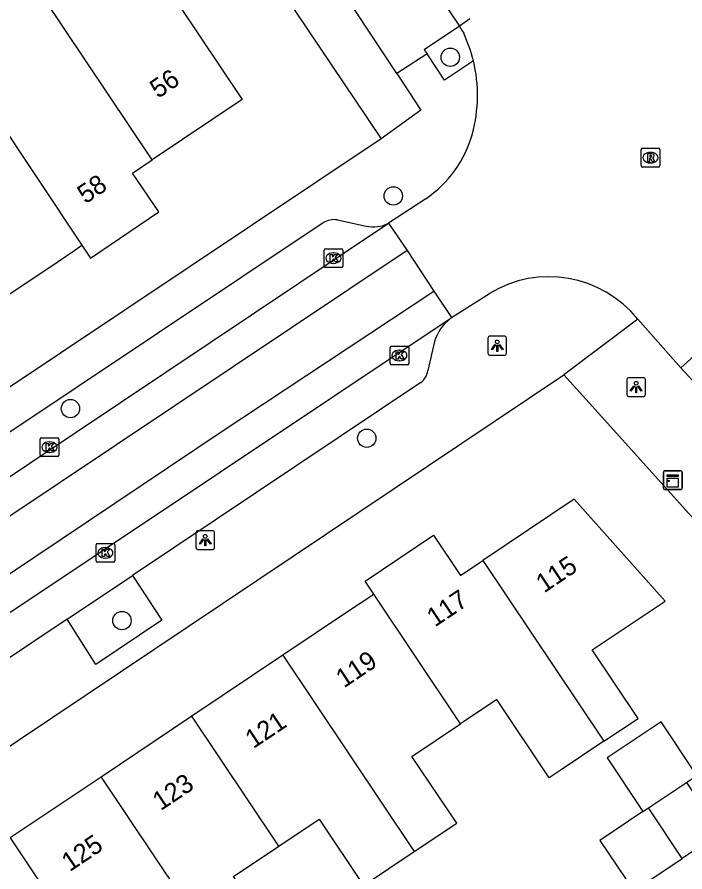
# Model space of a CAD drawing. Extents: x 158352 to 159489, y 383828 to 384597.
# Drawn here: x 158953.15 to 158988.73, y 384280.08 to 384325.59 of the extents above; entities that cross this region are included whole.
import ezdxf

# ---------------------------------------------------------------- set-up
doc = ezdxf.new("R2010")
doc.units = 0
for name, color, linetype in [('IMGEO_Boom', 7, 'Continuous'), ('IMGEO_Kast', 7, 'Continuous'), ('IMGEO_Kolk', 7, 'Continuous'), ('IMGEO_Lichtpunt', 7, 'Continuous'), ('IMGEO_Pand', 7, 'Continuous'), ('IMGEO_Pand_nummerreeks', 7, 'Continuous'), ('IMGEO_Parkeervlak_open', 7, 'Continuous'), ('IMGEO_Rijbaan_lokaal_gesloten', 7, 'Continuous'), ('IMGEO_Rijbaan_lokaal_open', 7, 'Continuous'), ('IMGEO_Rioolput', 7, 'Continuous'), ('IMGEO_Voetpad_open', 7, 'Continuous')]:
    doc.layers.add(name, color=color, linetype=linetype)

msp = doc.modelspace()

# ---------------------------------------------------------------- linework, layer by layer
at = {"layer": 'IMGEO_Boom'}
for centre in [(158976.229, 384323.452), (158973.194, 384316.07), (158955.997, 384304.748), (158971.784, 384303.172), (158958.74, 384293.463)]:
    msp.add_circle(centre, 0.489, dxfattribs=at)
at = {"layer": 'IMGEO_Kast'}
for p, q in [((158987.584, 384300.509), (158987.584, 384301.35)), ((158987.584, 384301.35), (158987.584, 384300.509)), ((158987.659, 384301.434), (158988.5, 384301.434)), ((158988.5, 384301.434), (158987.659, 384301.434)), ((158988.584, 384301.359), (158988.584, 384300.518)), ((158988.584, 384300.518), (158988.584, 384301.359)), ((158988.509, 384300.434), (158987.668, 384300.434)), ((158987.668, 384300.434), (158988.509, 384300.434))]:
    msp.add_line(p, q, dxfattribs=at)
for points in [[(158987.779, 384301.224), (158988.379, 384301.224), (158988.379, 384301.139), (158987.779, 384301.139), (158987.779, 384301.224)], [(158987.779, 384301.049), (158988.379, 384301.049), (158988.379, 384300.56), (158987.779, 384300.56), (158987.779, 384301.049)]]:
    msp.add_lwpolyline(points, dxfattribs=at)
msp.add_circle((158987.863, 384300.898), 0.0377, dxfattribs=at)
for centre, start, end in [((158987.662, 384301.356), 92.4484, 184.2845), ((158987.662, 384301.356), 92.4484, 184.2845), ((158988.506, 384301.356), 2.4484, 94.2845), ((158988.506, 384301.356), 2.4484, 94.2845), ((158987.662, 384300.512), 182.4484, 274.2845), ((158987.662, 384300.512), 182.4484, 274.2845), ((158988.506, 384300.512), 272.4484, 4.2845), ((158988.506, 384300.512), 272.4484, 4.2845)]:
    msp.add_arc(centre, 0.0779, start, end, dxfattribs=at)
at = {"layer": 'IMGEO_Kolk'}
for p, q in [((158969.508, 384312.334), (158969.508, 384313.186)), ((158969.583, 384313.26), (158970.435, 384313.26)), ((158969.996, 384313.04), (158970.021, 384313.04)), ((158970.509, 384313.186), (158970.509, 384312.334)), ((158970.435, 384312.26), (158969.583, 384312.26)), ((158970.019, 384312.48), (158969.994, 384312.48)), ((158973.098, 384308.072), (158973.95, 384308.072)), ((158973.023, 384307.146), (158973.023, 384307.998)), ((158973.511, 384307.852), (158973.536, 384307.852)), ((158974.024, 384307.998), (158974.024, 384307.146)), ((158973.534, 384307.292), (158973.509, 384307.292)), ((158973.95, 384307.072), (158973.098, 384307.072)), ((158954.378, 384302.27), (158954.378, 384303.122)), ((158954.453, 384303.196), (158955.305, 384303.196)), ((158955.379, 384303.122), (158955.379, 384302.27)), ((158954.866, 384302.976), (158954.891, 384302.976)), ((158955.305, 384302.196), (158954.453, 384302.196)), ((158954.889, 384302.416), (158954.864, 384302.416)), ((158957.433, 384297.566), (158958.285, 384297.566)), ((158957.358, 384296.64), (158957.358, 384297.492)), ((158957.846, 384297.346), (158957.871, 384297.346)), ((158958.359, 384297.492), (158958.359, 384296.64)), ((158957.869, 384296.786), (158957.844, 384296.786)), ((158958.285, 384296.566), (158957.433, 384296.566))]:
    msp.add_line(p, q, dxfattribs=at)
for points in [[(158969.508, 384312.334), (158969.508, 384313.186)], [(158969.583, 384313.26), (158970.435, 384313.26)], [(158970.509, 384313.186), (158970.509, 384312.334)], [(158969.829, 384312.96), (158969.952, 384312.96), (158969.952, 384312.809), (158970.082, 384312.96), (158970.246, 384312.96), (158970.1, 384312.809), (158970.253, 384312.56), (158970.101, 384312.56), (158970.016, 384312.724), (158969.952, 384312.657), (158969.952, 384312.56), (158969.829, 384312.56), (158969.829, 384312.96)], [(158970.435, 384312.26), (158969.583, 384312.26)], [(158973.098, 384308.072), (158973.95, 384308.072)], [(158973.023, 384307.146), (158973.023, 384307.998)], [(158973.344, 384307.772), (158973.467, 384307.772), (158973.467, 384307.621), (158973.597, 384307.772), (158973.761, 384307.772), (158973.615, 384307.621), (158973.768, 384307.372), (158973.616, 384307.372), (158973.531, 384307.536), (158973.467, 384307.469), (158973.467, 384307.372), (158973.344, 384307.372), (158973.344, 384307.772)], [(158974.024, 384307.998), (158974.024, 384307.146)], [(158973.95, 384307.072), (158973.098, 384307.072)], [(158954.378, 384302.27), (158954.378, 384303.122)], [(158954.453, 384303.196), (158955.305, 384303.196)], [(158955.379, 384303.122), (158955.379, 384302.27)], [(158954.699, 384302.896), (158954.822, 384302.896), (158954.822, 384302.745), (158954.952, 384302.896), (158955.116, 384302.896), (158954.97, 384302.745), (158955.123, 384302.496), (158954.971, 384302.496), (158954.886, 384302.66), (158954.822, 384302.593), (158954.822, 384302.496), (158954.699, 384302.496), (158954.699, 384302.896)], [(158955.305, 384302.196), (158954.453, 384302.196)], [(158957.433, 384297.566), (158958.285, 384297.566)], [(158957.358, 384296.64), (158957.358, 384297.492)], [(158957.679, 384297.266), (158957.802, 384297.266), (158957.802, 384297.115), (158957.932, 384297.266), (158958.096, 384297.266), (158957.95, 384297.115), (158958.103, 384296.866), (158957.951, 384296.866), (158957.866, 384297.03), (158957.802, 384296.963), (158957.802, 384296.866), (158957.679, 384296.866), (158957.679, 384297.266)], [(158958.359, 384297.492), (158958.359, 384296.64)], [(158958.285, 384296.566), (158957.433, 384296.566)]]:
    msp.add_lwpolyline(points, dxfattribs=at)
for centre, start, end in [((158969.585, 384313.184), 91.552, 178.448), ((158969.585, 384313.184), 91.552, 178.448), ((158970.433, 384313.184), 1.552, 88.448), ((158970.433, 384313.184), 1.552, 88.448), ((158969.585, 384312.336), 181.552, 268.448), ((158969.585, 384312.336), 181.552, 268.448), ((158970.433, 384312.336), 271.552, 358.448), ((158970.433, 384312.336), 271.552, 358.448), ((158973.1, 384307.996), 91.552, 178.448), ((158973.1, 384307.996), 91.552, 178.448), ((158973.948, 384307.996), 1.552, 88.448), ((158973.948, 384307.996), 1.552, 88.448), ((158973.1, 384307.148), 181.552, 268.448), ((158973.1, 384307.148), 181.552, 268.448), ((158973.948, 384307.148), 271.552, 358.448), ((158973.948, 384307.148), 271.552, 358.448), ((158954.455, 384303.12), 91.552, 178.448), ((158954.455, 384303.12), 91.552, 178.448), ((158955.303, 384303.12), 1.552, 88.448), ((158955.303, 384303.12), 1.552, 88.448), ((158954.455, 384302.272), 181.552, 268.448), ((158954.455, 384302.272), 181.552, 268.448), ((158955.303, 384302.272), 271.552, 358.448), ((158955.303, 384302.272), 271.552, 358.448), ((158957.435, 384297.49), 91.552, 178.448), ((158957.435, 384297.49), 91.552, 178.448), ((158958.283, 384297.49), 1.552, 88.448), ((158958.283, 384297.49), 1.552, 88.448), ((158957.435, 384296.642), 181.552, 268.448), ((158957.435, 384296.642), 181.552, 268.448), ((158958.283, 384296.642), 271.552, 358.448), ((158958.283, 384296.642), 271.552, 358.448)]:
    msp.add_arc(centre, 0.0765, start, end, dxfattribs=at)
for centre, major_axis, ratio, start_param, end_param in [((158969.995, 384312.76), (-0.387, 0.002), 0.722429, 4.712389, 7.853982), ((158970.02, 384312.76), (-0.39, 0.002), 0.717154, 1.570796, 4.712389), ((158973.51, 384307.572), (-0.387, 0.002), 0.722429, 4.712389, 7.853982), ((158973.535, 384307.572), (-0.39, 0.002), 0.717154, 1.570796, 4.712389), ((158954.865, 384302.696), (-0.387, 0.002), 0.722429, 4.712389, 7.853982), ((158954.89, 384302.696), (-0.39, 0.002), 0.717154, 1.570796, 4.712389), ((158957.845, 384297.066), (-0.387, 0.002), 0.722429, 4.712389, 7.853982), ((158957.87, 384297.066), (-0.39, 0.002), 0.717154, 1.570796, 4.712389)]:
    msp.add_ellipse(centre, major_axis=major_axis, ratio=ratio, start_param=start_param, end_param=end_param, dxfattribs=at)
at = {"layer": 'IMGEO_Lichtpunt'}
for p, q in [((158978.233, 384308.5), (158978.233, 384307.693)), ((158978.233, 384308.5), (158978.233, 384307.693)), ((158979.135, 384308.595), (158978.327, 384308.595)), ((158979.135, 384308.595), (158978.327, 384308.595)), ((158979.229, 384307.693), (158979.229, 384308.5)), ((158979.229, 384307.693), (158979.229, 384308.5)), ((158978.327, 384307.599), (158979.135, 384307.599)), ((158978.327, 384307.599), (158979.135, 384307.599)), ((158985.633, 384306.298), (158985.633, 384305.491)), ((158985.633, 384306.298), (158985.633, 384305.491)), ((158986.535, 384306.393), (158985.727, 384306.393)), ((158986.535, 384306.393), (158985.727, 384306.393)), ((158986.629, 384305.491), (158986.629, 384306.298)), ((158986.629, 384305.491), (158986.629, 384306.298)), ((158985.727, 384305.397), (158986.535, 384305.397)), ((158985.727, 384305.397), (158986.535, 384305.397)), ((158962.68, 384298.149), (158962.68, 384297.342)), ((158962.68, 384298.149), (158962.68, 384297.342)), ((158963.582, 384298.244), (158962.774, 384298.244)), ((158963.582, 384298.244), (158962.774, 384298.244)), ((158963.676, 384297.342), (158963.676, 384298.149)), ((158963.676, 384297.342), (158963.676, 384298.149)), ((158962.774, 384297.248), (158963.582, 384297.248)), ((158962.774, 384297.248), (158963.582, 384297.248))]:
    msp.add_line(p, q, dxfattribs=at)
for points in [[(158978.607, 384308.164), (158978.646, 384308.136), (158978.458, 384307.874), (158978.42, 384307.901), (158978.607, 384308.164)], [(158978.709, 384308.116), (158978.756, 384308.116), (158978.756, 384307.794), (158978.709, 384307.794), (158978.709, 384308.116)], [(158978.819, 384308.136), (158978.857, 384308.163), (158979.044, 384307.901), (158979.005, 384307.873), (158978.819, 384308.136)], [(158986.007, 384305.962), (158986.046, 384305.934), (158985.858, 384305.672), (158985.82, 384305.699), (158986.007, 384305.962)], [(158986.109, 384305.914), (158986.156, 384305.914), (158986.156, 384305.592), (158986.109, 384305.592), (158986.109, 384305.914)], [(158986.219, 384305.934), (158986.257, 384305.961), (158986.444, 384305.699), (158986.405, 384305.671), (158986.219, 384305.934)], [(158963.054, 384297.813), (158963.093, 384297.785), (158962.905, 384297.523), (158962.867, 384297.55), (158963.054, 384297.813)], [(158963.156, 384297.765), (158963.203, 384297.765), (158963.203, 384297.443), (158963.156, 384297.443), (158963.156, 384297.765)], [(158963.266, 384297.785), (158963.304, 384297.812), (158963.491, 384297.55), (158963.452, 384297.522), (158963.266, 384297.785)]]:
    msp.add_lwpolyline(points, dxfattribs=at)
for centre in [(158978.732, 384308.298), (158986.132, 384306.096), (158963.179, 384297.947)]:
    msp.add_circle(centre, 0.0994, dxfattribs=at)
for centre, start, end in [((158978.327, 384308.5), 90, 180), ((158978.327, 384308.5), 90, 180), ((158979.135, 384308.5), 0, 90), ((158979.135, 384308.5), 0, 90), ((158978.327, 384307.693), 180, 270), ((158978.327, 384307.693), 180, 270), ((158979.135, 384307.693), 270, 0), ((158979.135, 384307.693), 270, 360), ((158985.727, 384306.298), 90, 180), ((158985.727, 384306.298), 90, 180), ((158986.535, 384306.298), 0, 90), ((158986.535, 384306.298), 0, 90), ((158985.727, 384305.491), 180, 270), ((158985.727, 384305.491), 180, 270), ((158986.535, 384305.491), 270, 0), ((158986.535, 384305.491), 270, 360), ((158962.774, 384298.149), 90, 180), ((158962.774, 384298.149), 90, 180), ((158963.582, 384298.149), 0, 90), ((158963.582, 384298.149), 0, 90), ((158962.774, 384297.342), 180, 270), ((158962.774, 384297.342), 180, 270), ((158963.582, 384297.342), 270, 0), ((158963.582, 384297.342), 270, 360)]:
    msp.add_arc(centre, 0.0946, start, end, dxfattribs=at)
at = {"layer": 'IMGEO_Pand'}
for points in [[(158953.32, 384328.504), (158955.7, 384330.105), (158958.149, 384326.447), (158960.559, 384328.058), (158965.152, 384321.212), (158960.347, 384317.985)], [(158960.347, 384317.985), (158953.32, 384328.504)], [(158951.902, 384320.491), (158956.611, 384313.44)], [(158956.611, 384313.44), (158957.066, 384312.76), (158960.705, 384315.214), (158959.308, 384317.287), (158960.347, 384317.985)], [(158951.788, 384310.21), (158955.284, 384312.551), (158956.221, 384313.179), (158956.611, 384313.44)], [(158984.413, 384287.038), (158986.234, 384288.257), (158983.791, 384291.904), (158987.671, 384294.502), (158982.827, 384299.923), (158977.964, 384296.666)], [(158972.157, 384294.859), (158971.69, 384295.556), (158975.346, 384298.005), (158976.775, 384295.87), (158977.964, 384296.666)], [(158977.964, 384296.666), (158984.413, 384287.038)], [(158972.157, 384294.859), (158971.992, 384294.749), (158970.871, 384293.998), (158967.312, 384291.616)], [(158976.779, 384287.96), (158976.665, 384288.13), (158972.157, 384294.859)], [(158967.312, 384291.616), (158962.469, 384288.372)], [(158967.312, 384291.616), (158974.316, 384281.16)], [(158984.413, 384287.038), (158982.079, 384285.476), (158981.507, 384285.093), (158978.718, 384289.259), (158976.779, 384287.96)], [(158962.469, 384288.372), (158957.624, 384285.128)], [(158967.101, 384281.457), (158967.034, 384281.557), (158962.469, 384288.372)], [(158988.812, 384284.849), (158989.369, 384285.222), (158987.459, 384288.074), (158984.581, 384286.148), (158986.492, 384283.295)], [(158974.316, 384281.16), (158976.572, 384282.671), (158974.191, 384286.227), (158976.779, 384287.96)], [(158957.624, 384285.128), (158952.783, 384281.887)], [(158957.624, 384285.128), (158964.64, 384274.654)], [(158986.787, 384283.493), (158988.812, 384284.849)], [(158988.812, 384284.849), (158990.615, 384282.157), (158988.591, 384280.801)], [(158986.492, 384283.295), (158986.787, 384283.493)], [(158988.591, 384280.801), (158986.787, 384283.493)], [(158986.492, 384283.295), (158984.2, 384281.76), (158986.003, 384279.068), (158988.591, 384280.801)], [(158967.101, 384281.457), (158969.245, 384282.893), (158971.616, 384279.352), (158974.316, 384281.16)], [(158952.783, 384281.887), (158957.268, 384275.185), (158957.38, 384275.018)], [(158964.64, 384274.654), (158967.059, 384276.274), (158964.676, 384279.833), (158967.101, 384281.457)]]:
    msp.add_lwpolyline(points, dxfattribs=at)
at = {"layer": 'IMGEO_Parkeervlak_open'}
msp.add_lwpolyline([(158955.815, 384293.54), (158959.301, 384295.869)], dxfattribs=at)
at = {"layer": 'IMGEO_Rijbaan_lokaal_gesloten'}
for points in [[(158974.618, 384328.235), (158976.716, 384325.103)], [(158927.784, 384284.426), (158972.936, 384314.613)], [(158973.93, 384313.16), (158930.614, 384284.24), (158928.388, 384282.75), (158927.414, 384284.178)], [(158939.324, 384284.933), (158938.378, 384286.339), (158964.07, 384303.539), (158975.353, 384311.006)], [(158976.217, 384309.531), (158939.441, 384285.005)], [(158976.3, 384309.599), (158976.217, 384309.531)]]:
    msp.add_lwpolyline(points, dxfattribs=at)
at = {"layer": 'IMGEO_Rijbaan_lokaal_open'}
for points in [[(158977.265, 384325.504), (158977.265, 384325.504), (158976.716, 384325.103)], [(158976.716, 384325.103), (158976.862, 384324.867), (158976.947, 384324.727)], [(158974.923, 384315.918), (158972.936, 384314.613)], [(158972.936, 384314.613), (158973.93, 384313.16)], [(158973.93, 384313.16), (158975.353, 384311.006)], [(158975.353, 384311.006), (158976.3, 384309.599)], [(158976.3, 384309.599), (158978.317, 384310.873)], [(158988.52, 384306.912), (158993.108, 384311.06)], [(158986.221, 384309.504), (158988.52, 384306.912)], [(158990.002, 384305.306), (158988.52, 384306.912)]]:
    msp.add_lwpolyline(points, dxfattribs=at)
for centre, radius, start, end in [((158969.902, 384321.427), 7.779, 13.6109, 25.0977), ((158969.897, 384321.425), 7.785, 344.7313, 13.6162), ((158971.499, 384320.999), 6.127, 303.9733, 344.629), ((158981.489, 384305.683), 6.083, 38.9203, 121.427)]:
    msp.add_arc(centre, radius, start, end, dxfattribs=at)
at = {"layer": 'IMGEO_Rioolput'}
for p, q in [((158986.397, 384317.683), (158986.397, 384318.535)), ((158986.472, 384318.609), (158987.324, 384318.609)), ((158987.398, 384318.535), (158987.398, 384317.683)), ((158986.885, 384318.389), (158986.91, 384318.389)), ((158987.324, 384317.609), (158986.472, 384317.609)), ((158986.908, 384317.829), (158986.883, 384317.829))]:
    msp.add_line(p, q, dxfattribs=at)
for points in [[(158986.397, 384317.683), (158986.397, 384318.535)], [(158986.472, 384318.609), (158987.324, 384318.609)], [(158987.398, 384318.535), (158987.398, 384317.683)], [(158986.986, 384318.307), (158986.734, 384318.309), (158986.734, 384317.909)], [(158986.734, 384317.909), (158986.858, 384317.909), (158986.858, 384318.071), (158986.869, 384318.071)], [(158986.912, 384318.228), (158986.858, 384318.228), (158986.858, 384318.147)], [(158986.858, 384318.147), (158986.91, 384318.147)], [(158986.916, 384318.042), (158986.987, 384317.909), (158987.127, 384317.909), (158987.062, 384318.035)], [(158987.324, 384317.609), (158986.472, 384317.609)]]:
    msp.add_lwpolyline(points, dxfattribs=at)
for centre, radius, start, end in [((158986.474, 384318.533), 0.0765, 91.552, 178.448), ((158986.474, 384318.533), 0.0765, 91.552, 178.448), ((158987.322, 384318.533), 0.0765, 1.552, 88.448), ((158987.322, 384318.533), 0.0765, 1.552, 88.448), ((158986.868, 384318.018), 0.0533, 26.0293, 88.6989), ((158986.894, 384318.336), 0.19, 274.7715, 282.9687), ((158986.918, 384318.132), 0.0964, 77.0061, 93.1865), ((158986.932, 384318.189), 0.0378, 276.6634, 79.6772), ((158986.985, 384318.197), 0.109, 350.3612, 89.416), ((158986.983, 384318.197), 0.112, 277.5842, 350.9817), ((158986.967, 384317.982), 0.108, 29.5134, 73.7905), ((158986.474, 384317.685), 0.0765, 181.552, 268.448), ((158986.474, 384317.685), 0.0765, 181.552, 268.448), ((158987.322, 384317.685), 0.0765, 271.552, 358.448), ((158987.322, 384317.685), 0.0765, 271.552, 358.448)]:
    msp.add_arc(centre, radius, start, end, dxfattribs=at)
for centre, major_axis, ratio, start_param, end_param in [((158986.884, 384318.109), (-0.387, 0.002), 0.722429, 4.712389, 7.853982), ((158986.909, 384318.109), (-0.39, 0.002), 0.717154, 1.570796, 4.712389)]:
    msp.add_ellipse(centre, major_axis=major_axis, ratio=ratio, start_param=start_param, end_param=end_param, dxfattribs=at)
at = {"layer": 'IMGEO_Voetpad_open'}
for points in [[(158973.377, 384322.58), (158960.345, 384342.297)], [(158958.767, 384339.631), (158960.542, 384336.971), (158960.619, 384336.856), (158964.839, 384330.531), (158966.785, 384327.705), (158971.203, 384321.107), (158972.543, 384319.106)], [(158976.716, 384325.103), (158974.847, 384323.853), (158974.997, 384323.628)], [(158974.997, 384323.628), (158973.377, 384322.58)], [(158977.463, 384323.258), (158975.926, 384322.235), (158974.997, 384323.628)], [(158973.377, 384322.58), (158974.667, 384320.632), (158972.543, 384319.106)], [(158972.543, 384319.106), (158931.513, 384291.704), (158923.88, 384286.613)], [(158929.402, 384287.913), (158934.408, 384291.258), (158969.458, 384314.649)], [(158970.214, 384314.795), (158971.745, 384314.463)], [(158986.221, 384309.504), (158982.278, 384306.539)], [(158975.389, 384308.317), (158975.029, 384306.77)], [(158940.799, 384278.671), (158953.222, 384287.087), (158982.278, 384306.539)], [(158982.278, 384306.539), (158983.624, 384305.06), (159000, 384286.89), (159003.905, 384282.542)], [(158974.662, 384306.135), (158959.301, 384295.869)], [(158959.301, 384295.869), (158960.869, 384293.478), (158957.35, 384291.132), (158955.815, 384293.54)], [(158955.815, 384293.54), (158943.153, 384285.078)]]:
    msp.add_lwpolyline(points, dxfattribs=at)
for centre, radius, start, end in [((158970.049, 384313.619), 1.188, 82.015, 119.846), ((158972.114, 384316.336), 1.909, 258.8532, 295.5034), ((158977.809, 384307.556), 2.537, 128.8697, 162.539), ((158974.144, 384306.858), 0.89, 305.6378, 354.3104)]:
    msp.add_arc(centre, radius, start, end, dxfattribs=at)

# ---------------------------------------------------------------- texts
at = {"layer": 'IMGEO_Pand_nummerreeks'}
for s, rotation, p in [('56', 33.8856, (158960.661, 384321.231)), ('58', 33.9879, (158956.797, 384315.618)), ('115', 33.8101, (158981.227, 384294.904)), ('117', 33.8045, (158975.411, 384293.091)), ('119', 33.8045, (158970.567, 384289.847)), ('121', 33.8055, (158965.74, 384286.616)), ('123', 33.8055, (158960.802, 384283.309)), ('125', 33.8045, (158955.958, 384280.065))]:
    msp.add_text(s, height=1, rotation=rotation, dxfattribs=at).set_placement(p)

doc.saveas('drawing.dxf')
